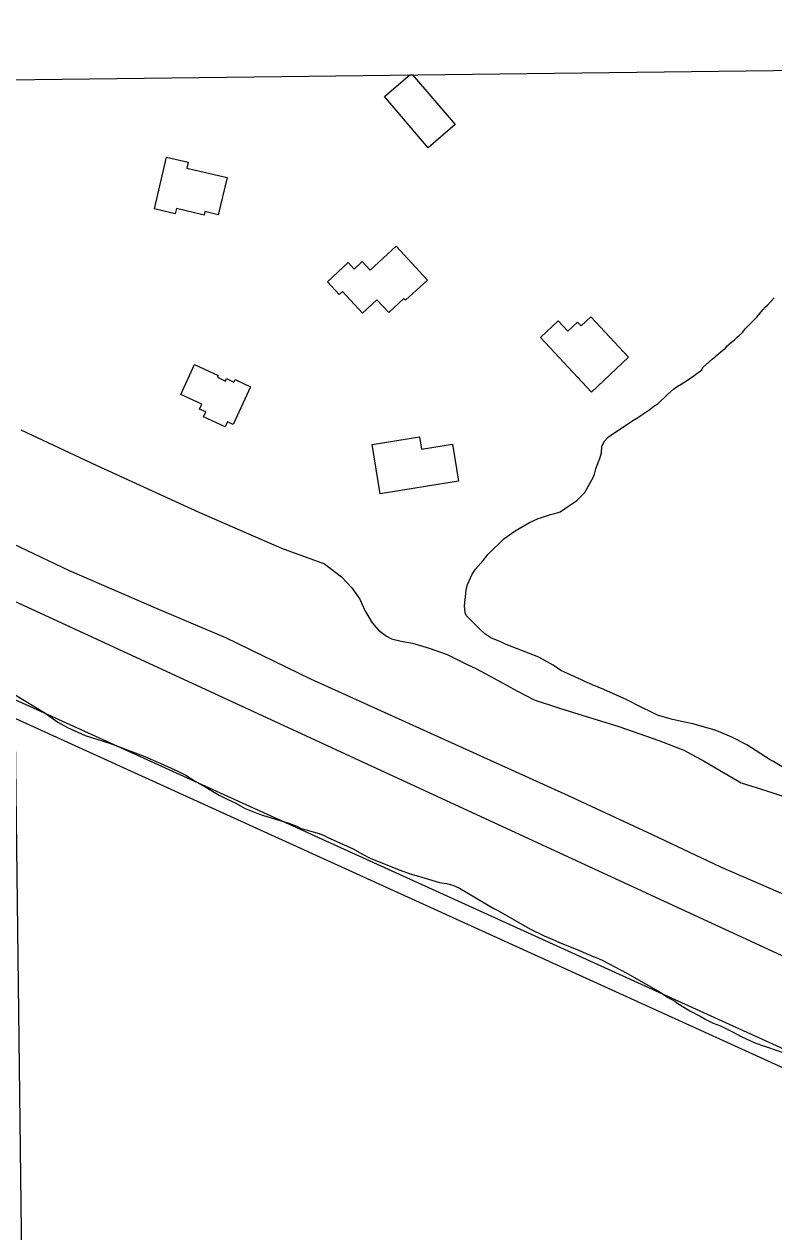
# Model space of a CAD drawing. Extents: x 3715084 to 3753216, y 488173 to 513963.
# Drawn here: x 3719146 to 3719858, y 510679 to 511825 of the extents above; entities that cross this region are included whole.
import ezdxf

# ---------------------------------------------------------------- set-up
doc = ezdxf.new("R2010")
doc.units = 0
for name, color, linetype in [('V-BLDG-OTLN', 7, 'Continuous'), ('V-GRID-FRAM', 7, 'Continuous'), ('V-LEVE-TOET', 7, 'Continuous'), ('V-SITE-VEGE', 7, 'Continuous'), ('V-TOPO-BNDY', 7, 'Continuous'), ('V-TOPO-SHOR', 7, 'Continuous')]:
    doc.layers.add(name, color=color, linetype=linetype)

msp = doc.modelspace()

# ---------------------------------------------------------------- linework, layer by layer
at = {"layer": 'V-BLDG-OTLN'}
for p, q in [((3719488.5, 511756.3), (3719512.5, 511776.9)), ((3719512.5, 511776.9), (3719515, 511776.9)), ((3719515, 511776.9), (3719555.6, 511729.9)), ((3719530, 511707.8), (3719488.5, 511756.3)), ((3719555.6, 511729.9), (3719530, 511707.8))]:
    msp.add_line(p, q, dxfattribs=at)
for points in [[(3719300.7, 511688.6), (3719339, 511679.7), (3719330.7, 511644.2), (3719318, 511647.2), (3719317.3, 511644), (3719291, 511650.1), (3719289.8, 511645.2), (3719270.1, 511649.8), (3719281.5, 511698.8), (3719302, 511694)], [(3719499.5, 511614.4), (3719529.2, 511582.3), (3719508.4, 511563.1), (3719506.9, 511564.7), (3719492.6, 511551.4), (3719481.3, 511563.7), (3719467.5, 511551), (3719448.7, 511571.4), (3719445.5, 511568.5), (3719434.2, 511580.7), (3719453.9, 511598.9), (3719459.6, 511592.7), (3719467.3, 511599.8), (3719474.9, 511591.6)], [(3719685, 511476), (3719636.5, 511527.7), (3719653.4, 511543.6), (3719662.5, 511533.9), (3719671.7, 511542.5), (3719675.1, 511538.8), (3719684.2, 511547.3), (3719720.1, 511509.1)], [(3719361.3, 511481.1), (3719344.8, 511445.4), (3719339.6, 511447.9), (3719337.3, 511443), (3719316.6, 511452.5), (3719318.9, 511457.3), (3719313, 511460), (3719315.1, 511464.5), (3719295.1, 511473.7), (3719308.2, 511502.1), (3719330.6, 511491.7), (3719329.8, 511490.1), (3719337.5, 511486.5), (3719338.6, 511488.8), (3719345.6, 511485.6), (3719346.6, 511487.9)], [(3719484.4, 511379.5), (3719476.8, 511426.4), (3719521.8, 511433.6), (3719523.7, 511421.8), (3719553, 511426.5), (3719558.6, 511391.5)]]:
    msp.add_lwpolyline(points, close=True, dxfattribs=at)
at = {"layer": 'V-GRID-FRAM'}
msp.add_lwpolyline([(3719350.3, 493590.7), (3719130.8, 511772.1), (3750813.3, 512168.5), (3751048.6, 493987.2), (3719350.3, 493590.7)], dxfattribs=at)
at = {"layer": 'V-LEVE-TOET'}
for points in [[(3719136.8, 511278.1), (3720138.4, 510815.9), (3721449.3, 510213.4)], [(3721421.2, 510147.1), (3719137.9, 511184.1)]]:
    msp.add_lwpolyline(points, dxfattribs=at)
at = {"layer": 'V-SITE-VEGE'}
for p, q in [((3719851.8, 511558.4), (3719858.3, 511565.5)), ((3719841.9, 511547.1), (3719847.4, 511554.1)), ((3719847.4, 511554.1), (3719850.1, 511556.8)), ((3719850.1, 511556.8), (3719851.8, 511558.4)), ((3719831, 511536.3), (3719841.9, 511547.1)), ((3719820.6, 511525.5), (3719823.3, 511528.2)), ((3719823.3, 511528.2), (3719825, 511529.8)), ((3719825, 511529.8), (3719828.2, 511532.5)), ((3719828.2, 511532.5), (3719831, 511536.3)), ((3719803.7, 511510.9), (3719809.7, 511515.7)), ((3719809.7, 511515.7), (3719811.9, 511517.4)), ((3719811.9, 511517.4), (3719813.5, 511519.5)), ((3719813.5, 511519.5), (3719817.9, 511523.3)), ((3719817.9, 511523.3), (3719820.6, 511525.5)), ((3719790.6, 511499.4), (3719796.6, 511504.9)), ((3719796.6, 511504.9), (3719799.8, 511507.6)), ((3719799.8, 511507.6), (3719802, 511509.3)), ((3719802, 511509.3), (3719803.7, 511510.9)), ((3719782.4, 511491.8), (3719789.5, 511497.2)), ((3719789.5, 511497.2), (3719790.6, 511499.4)), ((3719762.8, 511478.8), (3719766.1, 511481.5)), ((3719766.1, 511481.5), (3719769.9, 511483.7)), ((3719769.9, 511483.7), (3719777, 511488)), ((3719777, 511488), (3719782.4, 511491.8)), ((3719748, 511464.8), (3719757.3, 511474)), ((3719757.3, 511474), (3719762.8, 511478.8)), ((3719727.9, 511451.3), (3719740.4, 511459.4)), ((3719740.4, 511459.4), (3719744.2, 511462.6)), ((3719744.2, 511462.6), (3719748, 511464.8)), ((3719701.1, 511433.5), (3719724.1, 511449.2)), ((3719724.1, 511449.2), (3719727.9, 511451.3)), ((3719694.5, 511418.3), (3719694.6, 511424.3)), ((3719694.6, 511424.3), (3719696.8, 511429.2)), ((3719696.8, 511429.2), (3719701.1, 511433.5)), ((3719691.2, 511409.1), (3719692.9, 511412.9)), ((3719692.9, 511412.9), (3719694.5, 511418.3)), ((3719687.9, 511398.3), (3719689, 511403.1)), ((3719689, 511403.1), (3719691.2, 511409.1)), ((3719678.6, 511380.9), (3719686.8, 511395.5)), ((3719686.8, 511395.5), (3719687.9, 511398.3)), ((3719670.9, 511373.3), (3719678.6, 511380.9)), ((3719655.1, 511362.6), (3719670.9, 511373.3)), ((3719629.5, 511354), (3719634.4, 511356.2)), ((3719634.4, 511356.2), (3719636.6, 511356.7)), ((3719636.6, 511356.7), (3719645.9, 511359.9)), ((3719645.9, 511359.9), (3719652.4, 511361.5)), ((3719652.4, 511361.5), (3719655.1, 511362.6)), ((3719609.3, 511342.2), (3719612.6, 511344.3)), ((3719612.6, 511344.3), (3719626.2, 511352.4)), ((3719626.2, 511352.4), (3719629.5, 511354)), ((3719587, 511322.2), (3719601.7, 511336.8)), ((3719601.7, 511336.8), (3719605, 511338.9)), ((3719605, 511338.9), (3719609.3, 511342.2)), ((3719582, 511316.2), (3719587, 511322.2)), ((3719574.9, 511308.1), (3719582, 511316.2)), ((3719567.2, 511293.5), (3719571.6, 511303.2)), ((3719571.6, 511303.2), (3719574.9, 511308.1)), ((3719564.4, 511273.4), (3719566.1, 511288)), ((3719566.1, 511288), (3719567.2, 511293.5)), ((3719564.9, 511266.8), (3719564.4, 511273.4)), ((3719566, 511264.1), (3719564.9, 511266.8)), ((3719577.9, 511252.1), (3719566, 511264.1)), ((3719583.8, 511246.6), (3719577.9, 511252.1)), ((3719589.3, 511242.8), (3719583.8, 511246.6)), ((3719596.3, 511240), (3719589.3, 511242.8)), ((3719599.6, 511238.9), (3719596.3, 511240)), ((3719603.9, 511236.7), (3719599.6, 511238.9)), ((3719634.8, 511224.6), (3719603.9, 511236.7)), ((3719645.7, 511218.6), (3719634.8, 511224.6)), ((3719648.4, 511216.9), (3719645.7, 511218.6)), ((3719655.9, 511212), (3719648.4, 511216.9)), ((3719675.5, 511203.2), (3719655.9, 511212)), ((3719678.7, 511201.6), (3719675.5, 511203.2)), ((3719685.8, 511198.3), (3719678.7, 511201.6)), ((3719696.6, 511193.9), (3719685.8, 511198.3)), ((3719137.9, 511188.9), (3719166, 511171.7)), ((3719717.8, 511184.5), (3719696.6, 511193.9)), ((3719724.3, 511181.2), (3719717.8, 511184.5)), ((3719166, 511171.7), (3719178.5, 511162.9)), ((3719727, 511179.6), (3719724.3, 511181.2)), ((3719747.6, 511169.7), (3719727, 511179.6)), ((3719178.5, 511162.9), (3719187.7, 511158)), ((3719760.6, 511165.8), (3719747.6, 511169.7)), ((3719770.4, 511163.6), (3719760.6, 511165.8)), ((3719781.2, 511161.3), (3719770.4, 511163.6)), ((3719802.4, 511155.3), (3719781.2, 511161.3)), ((3719187.7, 511158), (3719204.5, 511150.3)), ((3719204.5, 511150.3), (3719227.3, 511143.1)), ((3719807.8, 511153.1), (3719802.4, 511155.3)), ((3719818.1, 511148.6), (3719807.8, 511153.1)), ((3719832.2, 511141.5), (3719818.1, 511148.6)), ((3719227.3, 511143.1), (3719259.3, 511130.9)), ((3719854.4, 511127.3), (3719832.2, 511141.5)), ((3719259.3, 511130.9), (3719276.1, 511123.8)), ((3719857.7, 511125.6), (3719854.4, 511127.3)), ((3719885.8, 511108.1), (3719857.7, 511125.6)), ((3719276.1, 511123.8), (3719292.4, 511116.6)), ((3719292.4, 511116.6), (3719300, 511112.8)), ((3719300, 511112.8), (3719308.1, 511107.3)), ((3719308.1, 511107.3), (3719320.6, 511100.2)), ((3719320.6, 511100.2), (3719331.4, 511093.6)), ((3719331.4, 511093.6), (3719339, 511089.8)), ((3719339, 511089.8), (3719346.6, 511086.5)), ((3719346.6, 511086.5), (3719356.3, 511081)), ((3719356.3, 511081), (3719367.2, 511076.6)), ((3719367.2, 511076.6), (3719373.7, 511074.4)), ((3719373.7, 511074.4), (3719397.6, 511067.2)), ((3719397.6, 511067.2), (3719400.3, 511066.1)), ((3719400.3, 511066.1), (3719405.1, 511064.4)), ((3719405.1, 511064.4), (3719409.5, 511062.2)), ((3719409.5, 511062.2), (3719412.7, 511061.1)), ((3719412.7, 511061.1), (3719426.3, 511057.2)), ((3719426.3, 511057.2), (3719431.7, 511055)), ((3719431.7, 511055), (3719433.9, 511053.9)), ((3719433.9, 511053.9), (3719458.8, 511042.9)), ((3719458.8, 511042.9), (3719467, 511038)), ((3719467, 511038), (3719475.6, 511033.6)), ((3719475.6, 511033.6), (3719503.3, 511022.6)), ((3719503.3, 511022.6), (3719512, 511019.3)), ((3719512, 511019.3), (3719523.9, 511016)), ((3719523.9, 511016), (3719527.2, 511014.9)), ((3719527.2, 511014.9), (3719540.7, 511011)), ((3719540.7, 511011), (3719547.3, 511009.9)), ((3719547.3, 511009.9), (3719553.2, 511008.2)), ((3719553.2, 511008.2), (3719559.7, 511005.4)), ((3719559.7, 511005.4), (3719592.2, 510986.2)), ((3719592.2, 510986.2), (3719596.6, 510984)), ((3719596.6, 510984), (3719626.4, 510967)), ((3719626.4, 510967), (3719640.5, 510959.9)), ((3719640.5, 510959.9), (3719644.8, 510958.3)), ((3719644.8, 510958.3), (3719654.6, 510953.9)), ((3719654.6, 510953.9), (3719672.5, 510946.7)), ((3719672.5, 510946.7), (3719686.6, 510940.6)), ((3719686.6, 510940.6), (3719690.9, 510939)), ((3719690.9, 510939), (3719695.8, 510936.8)), ((3719695.8, 510936.8), (3719718.6, 510924.7)), ((3719718.6, 510924.7), (3719725.1, 510920.9)), ((3719725.1, 510920.9), (3719748.4, 510907.7)), ((3719748.4, 510907.7), (3719757.6, 510901.7)), ((3719757.6, 510901.7), (3719764.1, 510898.4)), ((3719764.1, 510898.4), (3719766.8, 510896.2)), ((3719766.8, 510896.2), (3719778.2, 510889.1)), ((3719778.2, 510889.1), (3719787.9, 510884.1)), ((3719787.9, 510884.1), (3719793.3, 510880.8)), ((3719793.3, 510880.8), (3719800.4, 510877.5)), ((3719800.4, 510877.5), (3719807.4, 510874.8)), ((3719807.4, 510874.8), (3719818.8, 510869.3)), ((3719818.8, 510869.3), (3719826.9, 510864.9)), ((3719826.9, 510864.9), (3719840, 510858.8)), ((3719840, 510858.8), (3719849.2, 510855.5)), ((3719849.2, 510855.5), (3719875.2, 510846.7))]:
    msp.add_line(p, q, dxfattribs=at)
at = {"layer": 'V-TOPO-BNDY'}
msp.add_line((3719138.1, 511166.3), (3723819.3, 509038.5), dxfattribs=at)
at = {"layer": 'V-TOPO-SHOR'}
for points in [[(3719143.2, 511440.1), (3719214.9, 511406.6), (3719312.3, 511362.2), (3719390.8, 511328.1), (3719431.5, 511313.2), (3719447.6, 511300.9), (3719457.4, 511290.3), (3719464.9, 511279.5), (3719469.9, 511268.8), (3719476.7, 511257.3), (3719482.8, 511250.3), (3719490.4, 511244.5), (3719495.2, 511242), (3719504.2, 511239.9), (3719515, 511238), (3719530.8, 511233.2), (3719548, 511227.1), (3719566.3, 511218), (3719575.7, 511213.4), (3719595.8, 511202.8), (3719614, 511192.8), (3719630.6, 511184.1), (3719654.7, 511176.1), (3719681.1, 511168), (3719710.7, 511158.9), (3719748.7, 511145.6), (3719772.4, 511136.4), (3719791.7, 511126), (3719807.9, 511116.4), (3719827, 511105.5), (3719847.3, 511099), (3719872.5, 511091)], [(3719136.1, 511332.1), (3719189.3, 511306.7), (3719271.7, 511271), (3719337.5, 511243.1), (3719418.2, 511204), (3719542, 511148.2), (3719662.9, 511093.5), (3719742.4, 511056.4), (3719807.3, 511025.7), (3719900.1, 510985.4), (3719980.7, 510946), (3720085, 510897.9), (3720162.2, 510863.9)]]:
    msp.add_lwpolyline(points, dxfattribs=at)

doc.saveas('drawing.dxf')
